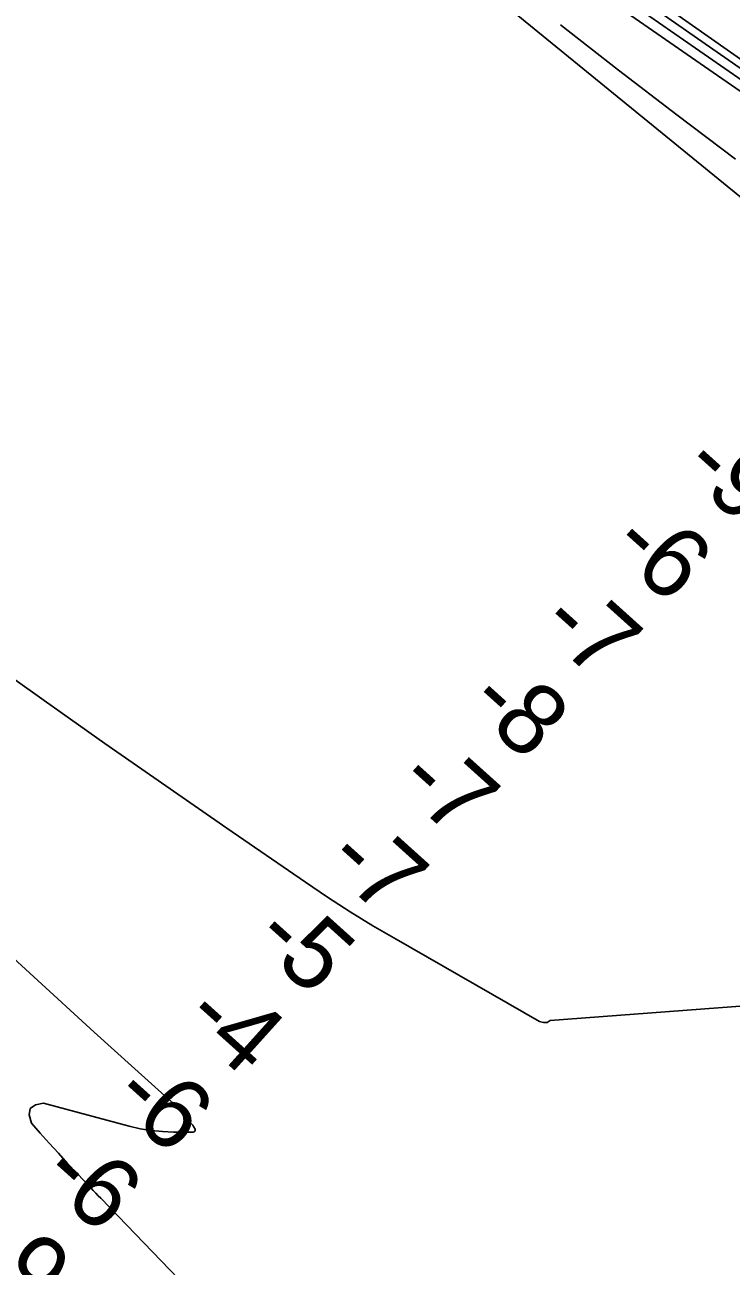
# Model space of a CAD drawing. Extents: x 3180038 to 3217926, y 922069 to 947485.
# Drawn here: x 3203207 to 3203872, y 937610 to 938779 of the extents above; entities that cross this region are included whole.
import ezdxf

# ---------------------------------------------------------------- set-up
doc = ezdxf.new("R2010")
doc.units = 0
for name, color, linetype in [('V-RIVR-RANG', 7, 'Continuous'), ('V-TOPO-DPTH', 7, 'Continuous'), ('V-TOPO-MINR', 7, 'Continuous'), ('V-TOPO-WATR', 7, 'Continuous')]:
    doc.layers.add(name, color=color, linetype=linetype)

msp = doc.modelspace()

# ---------------------------------------------------------------- linework, layer by layer
at = {"layer": 'V-TOPO-DPTH'}
for points in [[(3203292.2, 939148.3), (3204102.2, 938584), (3204416.6, 938359), (3204515.9, 938284.1), (3204615.5, 938209.5), (3204715.3, 938135.2), (3204815.3, 938061.1), (3204983.4, 937937.1), (3204999.5, 937925.3), (3205015.6, 937913.6), (3205031.8, 937901.9), (3205048.1, 937890.3), (3205794.8, 937394.6)], [(3203292.2, 939148.3), (3204102.2, 938584), (3204416.6, 938359), (3204515.9, 938284.1), (3204615.5, 938209.5), (3204715.3, 938135.2), (3204815.3, 938061.1), (3204983.4, 937937.1), (3204999.5, 937925.3), (3205015.6, 937913.6), (3205031.8, 937901.9), (3205048.1, 937890.3), (3205794.8, 937394.6)], [(3203951.3, 938559.3), (3203251.6, 939130.3)], [(3203251.6, 939130.3), (3203951.3, 938559.3)], [(3203294.9, 939122.4), (3204055.7, 938595.2), (3204058, 938593.9), (3204060.4, 938592.6), (3204062.7, 938591.4), (3204065, 938590.1), (3204067.3, 938588.7), (3204069.6, 938587.3), (3204071.8, 938585.8), (3204082.5, 938578), (3204083.8, 938577), (3204087.7, 938574.1), (3204694.5, 938115.2), (3204744.3, 938077.5), (3204794, 938039.8), (3204843.7, 938002.1), (3204893.5, 937964.3), (3204934.4, 937933.2), (3204963.7, 937911.1), (3204993.1, 937889.1), (3205022.5, 937867.2), (3205052.1, 937845.5), (3205802.4, 937359.3)], [(3205802.4, 937359.3), (3205052.1, 937845.5), (3205022.5, 937867.2), (3204993.1, 937889.1), (3204963.7, 937911.1), (3204934.4, 937933.2), (3204893.5, 937964.3), (3204843.7, 938002.1), (3204794, 938039.8), (3204744.3, 938077.5), (3204694.5, 938115.2), (3204087.7, 938574.1), (3204083.8, 938577), (3204082.5, 938578), (3204071.8, 938585.8), (3204069.6, 938587.3), (3204067.3, 938588.7), (3204065, 938590.1), (3204062.7, 938591.4), (3204060.4, 938592.6), (3204058, 938593.9), (3204055.7, 938595.2), (3203294.9, 939122.4)], [(3203594.8, 937344.9), (3203278.2, 937673.7), (3203275.8, 937676.1), (3203273.5, 937678.6), (3203271.1, 937681), (3203268.8, 937683.5), (3203255.8, 937697.2), (3203247, 937706.6), (3203238.3, 937716.1), (3203229.6, 937725.6), (3203221.1, 937735.2), (3203212.8, 937744.6), (3203210.8, 937752.3), (3203211.7, 937758.3), (3203216.7, 937761.7), (3203224.4, 937763.3), (3203304.9, 937741.6), (3203315.2, 937739.3), (3203325.7, 937737.5), (3203336.2, 937736.5), (3203346.8, 937736), (3203365.2, 937736), (3203366.2, 937736.3), (3203366.8, 937736.9), (3203367.1, 937737.7), (3203367, 937738.7), (3203365.6, 937741.3), (3203364.8, 937742.5), (3203363.9, 937743.6), (3203351.4, 937757.7), (3203349.8, 937759.5), (3203346.5, 937762.8), (3203344.8, 937764.5), (3203310.1, 937795.8), (3203291.1, 937813), (3203272, 937830.3), (3203253, 937847.6), (3203234.1, 937865), (3202634.6, 938414.9)], [(3202634.6, 938414.9), (3203234.1, 937865), (3203253, 937847.6), (3203272, 937830.3), (3203291.1, 937813), (3203310.1, 937795.8), (3203344.8, 937764.5), (3203346.5, 937762.8), (3203349.8, 937759.5), (3203351.4, 937757.7), (3203363.9, 937743.6), (3203364.8, 937742.5), (3203365.6, 937741.3), (3203367, 937738.7), (3203367.1, 937737.7), (3203366.8, 937736.9), (3203366.2, 937736.3), (3203365.2, 937736), (3203346.8, 937736), (3203336.2, 937736.5), (3203325.7, 937737.5), (3203315.2, 937739.3), (3203304.9, 937741.6), (3203224.4, 937763.3), (3203216.7, 937761.7), (3203211.7, 937758.3), (3203210.8, 937752.3), (3203212.8, 937744.6), (3203221.1, 937735.2), (3203229.6, 937725.6), (3203238.3, 937716.1), (3203247, 937706.6), (3203255.8, 937697.2), (3203268.8, 937683.5), (3203271.1, 937681), (3203273.5, 937678.6), (3203275.8, 937676.1), (3203278.2, 937673.7), (3203594.8, 937344.9)], [(3203167.8, 938183.3), (3203224.8, 938142.7), (3203282, 938102.3), (3203339.5, 938062.2), (3203397, 938022.3), (3203470.8, 937971.5), (3203491.8, 937957.4), (3203513, 937943.7), (3203534.5, 937930.5), (3203556.3, 937917.7), (3203691.4, 937840.2), (3203695.1, 937839.3), (3203698.5, 937839.4), (3203701.4, 937841.2), (3204017.6, 937865.1)], [(3204017.6, 937865.1), (3203701.4, 937841.2), (3203698.5, 937839.4), (3203695.1, 937839.3), (3203691.4, 937840.2), (3203556.3, 937917.7), (3203534.5, 937930.5), (3203513, 937943.7), (3203491.8, 937957.4), (3203470.8, 937971.5), (3203397, 938022.3), (3203339.5, 938062.2), (3203282, 938102.3), (3203224.8, 938142.7), (3203167.8, 938183.3)]]:
    msp.add_lwpolyline(points, dxfattribs=at)
at = {"layer": 'V-TOPO-MINR'}
for points in [[(3205094.7, 937881.8), (3205045.5, 937916), (3205037.1, 937921.9), (3205028.7, 937927.8), (3205020.4, 937933.7), (3205012.1, 937939.7), (3204742.9, 938134.7), (3204636.9, 938212.1), (3204531.2, 938289.9), (3203291, 939160.9)], [(3203951.3, 938559.3), (3203251.6, 939130.3)], [(3205796.3, 937378), (3205050.3, 937867), (3205027, 937883.8), (3205003.8, 937900.8), (3204980.8, 937917.8), (3204957.7, 937935), (3204853.2, 938013.3), (3204778, 938069.7), (3204702.9, 938126.2), (3204627.8, 938182.8), (3204552.8, 938239.4), (3204108, 938576), (3204101.2, 938581.1), (3204094.3, 938586.2), (3203983.5, 938656.5), (3203293.5, 939135.4)], [(3205802.4, 937359.3), (3205052.1, 937845.5), (3205022.5, 937867.2), (3204993.1, 937889.1), (3204963.7, 937911.1), (3204934.4, 937933.2), (3204893.5, 937964.3), (3204843.7, 938002.1), (3204794, 938039.8), (3204744.3, 938077.5), (3204694.5, 938115.2), (3204087.7, 938574.1), (3204083.8, 938577), (3204082.5, 938578), (3204071.8, 938585.8), (3204069.6, 938587.3), (3204067.3, 938588.7), (3204065, 938590.1), (3204062.7, 938591.4), (3204060.4, 938592.6), (3204058, 938593.9), (3204055.7, 938595.2), (3203294.9, 939122.4)], [(3203875.8, 938652.7), (3203820.5, 938694.3), (3203765.7, 938736.6), (3203711.2, 938779.3)], [(3203594.8, 937344.9), (3203278.2, 937673.7), (3203275.8, 937676.1), (3203273.5, 937678.6), (3203271.1, 937681), (3203268.8, 937683.5), (3203255.8, 937697.2), (3203247, 937706.6), (3203238.3, 937716.1), (3203229.6, 937725.6), (3203221.1, 937735.2), (3203212.8, 937744.6), (3203210.8, 937752.3), (3203211.7, 937758.3), (3203216.7, 937761.7), (3203224.4, 937763.3), (3203304.9, 937741.6), (3203315.2, 937739.3), (3203325.7, 937737.5), (3203336.2, 937736.5), (3203346.8, 937736), (3203365.2, 937736), (3203366.2, 937736.3), (3203366.8, 937736.9), (3203367.1, 937737.7), (3203367, 937738.7), (3203365.6, 937741.3), (3203364.8, 937742.5), (3203363.9, 937743.6), (3203351.4, 937757.7), (3203349.8, 937759.5), (3203346.5, 937762.8), (3203344.8, 937764.5), (3203310.1, 937795.8), (3203291.1, 937813), (3203272, 937830.3), (3203253, 937847.6), (3203234.1, 937865), (3202634.6, 938414.9)], [(3203167.8, 938183.3), (3203224.8, 938142.7), (3203282, 938102.3), (3203339.5, 938062.2), (3203397, 938022.3), (3203470.8, 937971.5), (3203491.8, 937957.4), (3203513, 937943.7), (3203534.5, 937930.5), (3203556.3, 937917.7), (3203691.4, 937840.2), (3203695.1, 937839.3), (3203698.5, 937839.4), (3203701.4, 937841.2), (3204017.6, 937865.1)]]:
    msp.add_lwpolyline(points, dxfattribs=at)
at = {"layer": 'V-TOPO-WATR'}
msp.add_lwpolyline([(3205794.8, 937394.6), (3205048.1, 937890.3), (3205031.8, 937901.9), (3205015.6, 937913.6), (3204999.5, 937925.3), (3204983.4, 937937.1), (3204815.3, 938061.1), (3204715.3, 938135.2), (3204615.5, 938209.5), (3204515.9, 938284.1), (3204416.6, 938359), (3204102.2, 938584), (3203292.2, 939148.3)], dxfattribs=at)

# ---------------------------------------------------------------- texts
at = {"layer": 'V-RIVR-RANG'}
for s, p in [('-9', (3203822.8, 938359.1)), ('-6', (3203755.6, 938285.1)), ('-7', (3203688.5, 938210.9)), ('-8', (3203621, 938137.1)), ('-7', (3203554.3, 938062.6)), ('-7', (3203487.3, 937988.4)), ('-5', (3203419, 937915.3)), ('-4', (3203353.3, 937839.9)), ('-6', (3203286, 937765.9)), ('-6', (3203219, 937691.7)), ('-9', (3203152.1, 937617.4))]:
    msp.add_text(s, height=67, rotation=317.9933, dxfattribs=at).set_placement(p)

doc.saveas('drawing.dxf')
